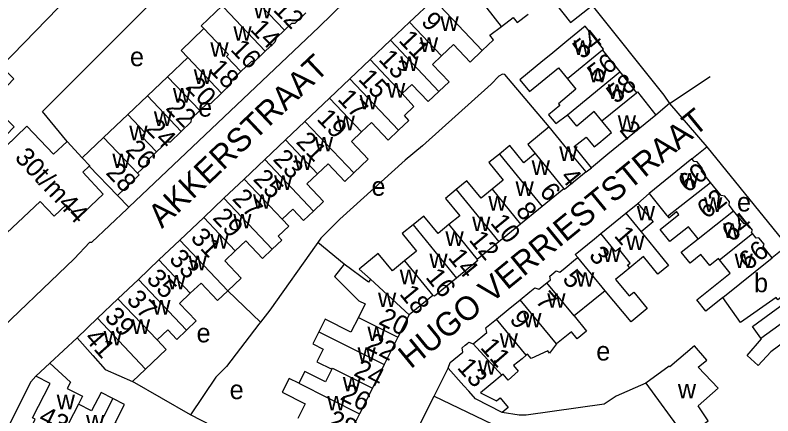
# Model space of a CAD drawing. Extents: x 159700 to 161346, y 381730 to 382922.
# Drawn here: x 161020.3 to 161180.7, y 382559.9 to 382644.7 of the extents above; entities that cross this region are included whole.
import ezdxf

# ---------------------------------------------------------------- set-up
doc = ezdxf.new("R2010")
doc.units = 0
for name, color, linetype in [('BLT_Basislijn', 7, 'Continuous'), ('BLT_Bebouwing', 7, 'Continuous'), ('BLT_Centroide', 7, 'Continuous'), ('BLT_Huisnummer', 7, 'Continuous'), ('BLT_Huisnummer_ tussenligend', 7, 'Continuous'), ('BLT_Huisnummer_reeks', 7, 'Continuous'), ('BLT_Onderverdeling_panden', 7, 'Continuous'), ('BLT_Straatnaam', 7, 'Continuous'), ('BLT_Vlakafsluiter', 7, 'Continuous')]:
    doc.layers.add(name, color=color, linetype=linetype)

msp = doc.modelspace()

# ---------------------------------------------------------------- linework, layer by layer
at = {"layer": 'BLT_Basislijn'}
for p, q in [((161158.78, 382625.96), (161155.9, 382623.54)), ((161141.2, 382611.5), (161142.31, 382612.4)), ((161041.96, 382606.5), (161044.42, 382604.08)), ((161154.51, 382606.94), (161152.12, 382604.86)), ((161089.98, 382591.97), (161084.4, 382596.6)), ((161065.35, 382586.32), (161072.22, 382579.7)), ((161108.99, 382564.05), (161111.97, 382569.97)), ((161057.41, 382560.11), (161045.17, 382567.16)), ((161105.06, 382556.22), (161108.99, 382564.05)), ((161062.11, 382557.7), (161057.41, 382560.11))]:
    msp.add_line(p, q, dxfattribs=at)
for points in [[(161031.31, 382617.93), (161026.11, 382624.28), (161065.36, 382663.56)], [(161102.85, 382659.35), (161101.96, 382658.61), (161098.23, 382655.51), (161084.64, 382642.19), (161044.42, 382604.08)], [(161142.45, 382646.72), (161157.62, 382627.74), (161158.78, 382625.96)], [(161133.38, 382621.05), (161123.97, 382632.11), (161123.5, 382632.21), (161122.67, 382631.78), (161121.05, 382630.07), (161106.51, 382617.02), (161102.84, 382613.99), (161089.05, 382601.48), (161085.01, 382597.49), (161084.4, 382596.6)], [(161163.56, 382614.28), (161166.73, 382616.84)], [(161166.73, 382616.84), (161183.75, 382595.86)], [(161009.16, 382565.09), (161014.49, 382575.65), (161032.79, 382593.12), (161036.12, 382596.65), (161036.59, 382596.65), (161044.04, 382603.72), (161044.42, 382604.08)], [(161084.4, 382596.6), (161084.02, 382596.06), (161074.21, 382582.26), (161072.22, 382579.7)], [(161072.22, 382579.7), (161071.9, 382579.29), (161065.03, 382570.36), (161062.81, 382568.05), (161057.41, 382560.11)], [(161033.42, 382576.43), (161027.65, 382571.06)], [(161024.71, 382568.32), (161023.67, 382567.09), (161017.93, 382555.74), (161017.98, 382554.76), (161074.53, 382525.9), (161075.55, 382526.06), (161075.87, 382526.38), (161077.62, 382529.86)], [(161153.83, 382566.81), (161147.56, 382564.06), (161145.02, 382562.37), (161128.46, 382560.05), (161127, 382560.06), (161123.38, 382560.57)], [(161108.99, 382564.05), (161126.53, 382555.67), (161150.9, 382555.66)]]:
    msp.add_lwpolyline(points, dxfattribs=at)
at = {"layer": 'BLT_Bebouwing'}
for p, q in [((161108.91, 382648.05), (161103.82, 382643.22)), ((161103.82, 382643.22), (161099.75, 382639.37)), ((161099.75, 382639.37), (161095.46, 382635.29)), ((161144.64, 382637.29), (161148.32, 382632.66)), ((161056.85, 382635.7), (161052.58, 382631.64)), ((161095.46, 382635.29), (161091.17, 382631.22)), ((161052.58, 382631.64), (161048.31, 382627.58)), ((161148.32, 382632.66), (161151.81, 382628.27)), ((161091.17, 382631.22), (161086.85, 382627.12)), ((161086.85, 382627.12), (161081.65, 382622.19)), ((161044.18, 382623.66), (161039.03, 382618.76)), ((161155.9, 382623.54), (161145.79, 382615.25)), ((161081.65, 382622.19), (161077.52, 382618.27)), ((161039.03, 382618.76), (161034.54, 382614.49)), ((161031.31, 382617.93), (161034.54, 382614.49)), ((161077.52, 382618.27), (161073.15, 382614.13)), ((161145.79, 382615.25), (161142.31, 382612.4)), ((161073.15, 382614.13), (161068.8, 382609.99)), ((161163.56, 382614.28), (161154.51, 382606.94)), ((161041.96, 382606.5), (161036.02, 382612.75)), ((161068.8, 382609.99), (161064.51, 382605.93)), ((161136.46, 382607.95), (161131.87, 382604.2)), ((161064.51, 382605.93), (161060.23, 382601.86)), ((161131.87, 382604.2), (161127.31, 382600.48)), ((161149.56, 382602.77), (161152.12, 382604.86)), ((161144.3, 382598.46), (161149.56, 382602.77)), ((161060.23, 382601.86), (161055.16, 382597.05)), ((161127.31, 382600.48), (161122.69, 382596.71)), ((161142.97, 382597.38), (161144.3, 382598.46)), ((161152.8, 382598.86), (161155.56, 382595.45)), ((161055.16, 382597.05), (161050.75, 382592.87)), ((161122.69, 382596.71), (161118.14, 382593)), ((161183.75, 382595.86), (161180.57, 382593.31)), ((161050.75, 382592.87), (161046.42, 382588.76)), ((161136.72, 382591.21), (161138.93, 382593.02)), ((161150.39, 382591.22), (161149.19, 382590.23)), ((161046.42, 382588.76), (161042.09, 382584.65)), ((161108.73, 382585.36), (161103.7, 382581.25)), ((161127.2, 382584.45), (161129.25, 382586.13)), ((161145.17, 382586.36), (161142.69, 382584.33)), ((161042.09, 382584.65), (161037.75, 382580.54)), ((161124.68, 382582.39), (161127.2, 382584.45)), ((161142.69, 382584.33), (161138.67, 382581.04)), ((161122.21, 382580.37), (161124.68, 382582.39)), ((161037.75, 382580.54), (161033.42, 382576.43)), ((161103.7, 382581.25), (161101.33, 382576.52)), ((161120.1, 382578.64), (161122.21, 382580.37)), ((161138.67, 382581.04), (161141.24, 382577.8)), ((161101.33, 382576.52), (161098.42, 382570.72)), ((161115.58, 382574.83), (161116.12, 382575.27)), ((161128.51, 382572.72), (161127.6, 382571.97)), ((161098.42, 382570.72), (161095.94, 382565.76)), ((161045.17, 382567.16), (161047.91, 382569.76)), ((161122.57, 382567.86), (161122.03, 382567.41)), ((161123.36, 382568.5), (161122.57, 382567.86)), ((161095.94, 382565.76), (161093.19, 382560.28)), ((161153.83, 382566.81), (161162.18, 382555.35)), ((161093.19, 382560.28), (161090.16, 382554.24))]:
    msp.add_line(p, q, dxfattribs=at)
for points in [[(161063.32, 382665.74), (161061.58, 382663.94), (161056.46, 382668.9), (161051.43, 382663.71), (161048.82, 382666.24), (161017.36, 382633.8), (161020.05, 382631.18), (161015.02, 382626), (161020.15, 382621.03), (161018.44, 382619.26), (161012.59, 382624.93)], [(161134.72, 382651.91), (161136.6, 382649.33), (161134.35, 382647.55), (161137.86, 382643.1), (161138.52, 382643.62), (161142.45, 382646.72)], [(161064.47, 382646.29), (161064.14, 382646.63), (161059.72, 382642.41), (161060.26, 382641.84)], [(161081.83, 382645.15), (161079.49, 382642.92), (161078.82, 382642.94), (161077.33, 382641.52)], [(161123.27, 382642.32), (161125.75, 382644.19), (161126.6, 382643.1), (161128.87, 382644.89)], [(161060.26, 382641.84), (161055.44, 382637.24), (161056.85, 382635.7)], [(161077.33, 382641.52), (161075.54, 382639.83), (161075.29, 382638.97), (161073.27, 382637.05)], [(161119.2, 382637.21), (161121.6, 382639.48), (161120.82, 382640.47), (161123.27, 382642.32)], [(161144.64, 382637.29), (161144.85, 382637.46), (161140.96, 382642.36), (161137.11, 382639.17), (161133.69, 382636.35), (161132.04, 382634.99), (161127.17, 382631.01), (161129.2, 382628.53), (161135.32, 382633.54), (161137.2, 382631.22)], [(161110.59, 382636.08), (161113.1, 382638.45), (161116.61, 382634.75), (161119.2, 382637.21)], [(161073.27, 382637.05), (161070.95, 382634.85), (161070.33, 382634.86), (161068.1, 382632.74)], [(161110.01, 382628.55), (161112.18, 382630.6), (161108.69, 382634.27), (161110.59, 382636.08)], [(161068.1, 382632.74), (161066.1, 382630.84), (161066.08, 382630.16), (161064.01, 382628.19)], [(161102.24, 382628.13), (161104.25, 382630.04), (161107.73, 382626.38), (161110.01, 382628.55)], [(161137.2, 382631.22), (161139.02, 382629), (161135.3, 382625.94), (161135.6, 382625.57), (161133.23, 382623.62), (161134.74, 382621.78), (161137.23, 382623.58)], [(161064.01, 382628.19), (161061.64, 382625.94), (161060.95, 382625.96), (161059.4, 382624.48)], [(161101.49, 382620.34), (161103.68, 382622.41), (161102.72, 382623.43), (161104.74, 382625.38), (161102.24, 382628.13)], [(161151.81, 382628.27), (161152.02, 382628.43), (161155.9, 382623.54)], [(161048.31, 382627.58), (161044.18, 382623.66)], [(161059.4, 382624.48), (161057.56, 382622.73), (161057.54, 382622.04), (161055.47, 382620.07)], [(161144.52, 382622.29), (161142.9, 382624.27), (161139.17, 382621.21), (161137.23, 382623.58)], [(161009.25, 382621.71), (161016.01, 382614.68), (161022.8, 382621.22), (161028.45, 382615.25), (161031.31, 382617.93)], [(161093.65, 382619.96), (161095.78, 382621.98), (161099.3, 382618.26), (161101.49, 382620.34)], [(161143.86, 382617.61), (161146.54, 382619.82), (161145.08, 382621.61), (161144.52, 382622.29)], [(161055.47, 382620.07), (161053.1, 382617.82), (161052.42, 382617.84), (161050.26, 382615.78)], [(161133.38, 382621.05), (161128.81, 382617.32), (161130.39, 382615.38)], [(161141.2, 382611.5), (161138.03, 382615.37), (161133.38, 382621.05)], [(161091.99, 382611.3), (161095.06, 382614.2), (161091.52, 382617.94), (161093.65, 382619.96)], [(161142.31, 382612.4), (161139.41, 382615.96), (161138.67, 382616.86), (161141.16, 382618.9), (161141.9, 382618), (161142.88, 382616.81), (161143.86, 382617.61)], [(161130.39, 382615.38), (161128.02, 382613.44), (161125.04, 382617.09), (161122.82, 382615.28)], [(161050.26, 382615.78), (161048.18, 382613.81), (161048.17, 382613.07), (161046.22, 382611.22)], [(161122.82, 382615.28), (161120.6, 382613.48), (161123.62, 382609.78), (161121.28, 382607.87)], [(161167.51, 382609.29), (161165.6, 382611.68), (161165.81, 382612.24), (161164.69, 382613.64), (161164.02, 382613.72), (161163.56, 382614.28)], [(161036.02, 382612.75), (161034.62, 382611.43), (161038.98, 382606.77), (161033.68, 382601.8), (161031.12, 382604.54), (161028.56, 382602.14), (161025.63, 382605.27), (161006.66, 382587.47), (161001.53, 382592.93), (160999.41, 382590.94), (161001.4, 382588.82), (160990.22, 382578.33), (160993.46, 382574.88), (160991.87, 382573.26), (160979.25, 382579.54)], [(161084.31, 382611.12), (161086.55, 382613.25), (161090.1, 382609.51), (161091.99, 382611.3)], [(161046.22, 382611.22), (161046.56, 382610.88), (161041.96, 382606.5)], [(161083.48, 382603.23), (161085.61, 382605.25), (161082.06, 382608.99), (161084.31, 382611.12)], [(161141.2, 382611.5), (161136.61, 382607.76), (161136.46, 382607.95)], [(161121.28, 382607.87), (161118.93, 382605.96), (161115.94, 382609.62), (161113.67, 382607.77)], [(161172.37, 382603.3), (161171.46, 382604.44), (161171.54, 382605.19), (161170.56, 382606.41), (161169.75, 382606.5), (161167.51, 382609.29)], [(161113.67, 382607.77), (161111.4, 382605.92), (161114.42, 382602.23), (161112.13, 382600.36)], [(161154.51, 382606.94), (161158.17, 382602.38), (161158.37, 382602.13)], [(161152.12, 382604.86), (161155.33, 382600.95), (161152.8, 382598.86)], [(161076.84, 382601.5), (161079.08, 382603.62), (161081.36, 382601.22), (161083.48, 382603.23)], [(161164.86, 382597.37), (161162.81, 382599.92), (161158.9, 382596.78), (161156.84, 382599.34), (161160.76, 382602.48), (161160.27, 382603.1)], [(161158.37, 382602.13), (161158.64, 382601.79), (161160.27, 382603.1)], [(161176.17, 382598.73), (161176.36, 382599.2), (161175.24, 382600.59), (161174.62, 382600.49), (161172.37, 382603.3)], [(161074.73, 382595.14), (161076.79, 382597.09), (161076.02, 382597.9), (161078.25, 382600.01), (161076.84, 382601.5)], [(161112.13, 382600.36), (161109.84, 382598.5), (161106.84, 382602.18), (161104.55, 382600.31)], [(161104.55, 382600.31), (161102.26, 382598.45), (161105.29, 382594.73), (161102.74, 382592.66)], [(161176.35, 382598.51), (161176.17, 382598.73)], [(161180.57, 382593.31), (161178.63, 382595.73), (161178.82, 382596.21), (161177.74, 382597.55), (161177.19, 382597.47), (161176.35, 382598.51)], [(161066.92, 382594.8), (161069.15, 382596.92), (161072.68, 382593.2), (161074.73, 382595.14)], [(161139.4, 382593.4), (161138.88, 382594.03), (161142.97, 382597.38)], [(161169.16, 382593.18), (161167.32, 382591.71), (161165.46, 382594.02), (161163.16, 382592.18), (161161.3, 382594.51), (161164.86, 382597.37)], [(161065.32, 382586.34), (161068.15, 382589.02), (161064.68, 382592.68), (161066.92, 382594.8)], [(161155.56, 382595.45), (161158.59, 382591.69), (161156.37, 382589.89), (161153.34, 382593.63), (161150.39, 382591.22)], [(161097.18, 382594.26), (161093.11, 382590.92), (161095.53, 382588.81)], [(161102.74, 382592.66), (161100.19, 382590.58), (161097.18, 382594.26)], [(161118.14, 382593), (161118.06, 382592.93), (161118.23, 382592.73), (161113.73, 382589.06)], [(161138.93, 382593.02), (161139.4, 382593.4)], [(161170.09, 382584.92), (161166.49, 382582.04), (161164.6, 382584.41), (161171.65, 382590.07), (161169.4, 382592.88)], [(161169.4, 382592.88), (161169.16, 382593.18)], [(161089.98, 382591.97), (161087.88, 382589.4), (161093.09, 382584.23), (161094.4, 382583.57), (161092.96, 382580.72)], [(161095.53, 382588.81), (161095.08, 382588.2), (161089.98, 382591.97)], [(161133.89, 382589.81), (161134.86, 382590.6), (161135.62, 382590.31), (161136.72, 382591.21)], [(161132.88, 382588.07), (161133.62, 382588.68), (161133.49, 382589.48), (161133.89, 382589.81)], [(161149.19, 382590.23), (161147.39, 382588.76), (161150.27, 382585.26), (161151.28, 382586.08), (161154.12, 382582.6), (161150.68, 382579.78), (161145.17, 382586.36)], [(161057.4, 382585.85), (161059.68, 382588), (161063.18, 382584.31), (161065.32, 382586.34)], [(161113.73, 382589.06), (161109.05, 382585.24), (161108.73, 382585.36)], [(161129.25, 382586.13), (161130.32, 382587), (161131.18, 382586.68), (161132.88, 382588.07)], [(161056.62, 382578.01), (161058.67, 382579.96), (161055.13, 382583.69), (161057.4, 382585.85)], [(161173.84, 382579.62), (161170.09, 382584.92)], [(161181.39, 382584.96), (161173.84, 382579.62)], [(161178.15, 382576.34), (161176.37, 382578.8), (161183.21, 382583.77), (161182.38, 382584.91), (161181.76, 382584.46), (161181.39, 382584.96)], [(161092.96, 382580.72), (161091.39, 382577.61), (161085.96, 382580.33), (161084.61, 382577.65)], [(161117.23, 382575.16), (161120.12, 382577.53), (161119.96, 382578.52), (161120.1, 382578.64)], [(161050.35, 382575.98), (161052.61, 382578.12), (161054.56, 382576.06), (161056.62, 382578.01)], [(161084.61, 382577.65), (161083.34, 382575.11), (161085.54, 382574.01), (161084.2, 382571.34), (161087.35, 382569.76)], [(161141.24, 382577.8), (161139.27, 382576.19), (161138.05, 382577.69), (161134.89, 382575.11)], [(161187.95, 382577.18), (161184.65, 382574.85), (161183.78, 382576.03), (161180.25, 382573.46), (161177.55, 382570.56), (161175.27, 382572.68), (161178.26, 382576.19), (161178.15, 382576.34)], [(161033.42, 382576.43), (161036.74, 382572.69), (161039.41, 382569.7), (161045.17, 382567.16)], [(161047.91, 382569.76), (161052.28, 382573.9), (161050.35, 382575.98)], [(161116.12, 382575.27), (161116.38, 382575.48), (161117.23, 382575.16)], [(161111.97, 382569.97), (161112.42, 382571.16), (161115.07, 382573.33), (161114.91, 382574.28), (161115.58, 382574.83)], [(161134.89, 382575.11), (161133.45, 382573.16), (161133.09, 382573.66), (161129.56, 382572), (161128.79, 382572.95), (161128.51, 382572.72)], [(161164.91, 382570.17), (161166.69, 382571.69), (161164.08, 382574.73), (161158.85, 382570.23)], [(161127.6, 382571.97), (161125.81, 382570.51), (161126.82, 382569.37), (161124.69, 382567.46), (161123.59, 382568.69), (161123.36, 382568.5)], [(161024.71, 382568.32), (161027.65, 382571.06)], [(161027.65, 382571.06), (161032.07, 382567.04), (161031.36, 382565.66), (161034.56, 382564.02), (161033.71, 382562.37)], [(161158.85, 382570.23), (161158.72, 382570.4), (161153.83, 382566.81)], [(161087.35, 382569.76), (161085.99, 382567.07), (161081.61, 382569.29), (161080.35, 382566.78)], [(161123.38, 382560.57), (161117.77, 382563.48), (161116.32, 382565.1), (161115.3, 382566.24), (161111.97, 382569.97)], [(161162.18, 382555.35), (161166.99, 382558.84), (161164.86, 382562.03), (161169.14, 382565.78), (161164.91, 382570.17)], [(161029.67, 382554.46), (161029.22, 382554.7), (161028.55, 382554.48), (161026.93, 382555.31), (161026.75, 382555.85), (161023.7, 382557.41), (161024.59, 382559.16), (161024, 382559.47), (161027.76, 382566.76), (161024.71, 382568.32)], [(161080.35, 382566.78), (161078.31, 382567.81), (161076.83, 382564.9), (161081.72, 382562.43), (161080.14, 382559.31)], [(161122.03, 382567.41), (161118.81, 382564.78), (161122.17, 382563.04), (161122.95, 382563.71), (161124.7, 382561.65), (161123.38, 382560.57)], [(161041, 382563.56), (161038.51, 382564.84), (161036.51, 382560.94), (161033.71, 382562.37)], [(161044.05, 382557.13), (161041.52, 382558.43), (161043.49, 382562.28), (161041, 382563.56)]]:
    msp.add_lwpolyline(points, dxfattribs=at)
at = {"layer": 'BLT_Onderverdeling_panden'}
for p, q in [((161123.27, 382642.32), (161114.93, 382653.03)), ((161077.33, 382641.52), (161070.51, 382648.68)), ((161119.2, 382637.21), (161108.91, 382648.05)), ((161073.27, 382637.05), (161064.47, 382646.29)), ((161110.59, 382636.08), (161103.82, 382643.22)), ((161110.01, 382628.55), (161099.75, 382639.37)), ((161144.64, 382637.29), (161137.2, 382631.22)), ((161064.01, 382628.19), (161056.85, 382635.7)), ((161102.24, 382628.13), (161095.46, 382635.29)), ((161059.4, 382624.48), (161052.58, 382631.64)), ((161137.23, 382623.58), (161148.32, 382632.66)), ((161144.52, 382622.29), (161151.81, 382628.27)), ((161055.47, 382620.07), (161048.31, 382627.58)), ((161093.65, 382619.96), (161086.85, 382627.12)), ((161091.99, 382611.3), (161081.65, 382622.19)), ((161046.22, 382611.22), (161039.03, 382618.76)), ((161084.31, 382611.12), (161077.52, 382618.27)), ((161122.82, 382615.28), (161131.87, 382604.2)), ((161130.39, 382615.38), (161136.46, 382607.95)), ((161083.48, 382603.23), (161073.15, 382614.13)), ((161076.84, 382601.5), (161068.8, 382609.99)), ((161158.37, 382602.13), (161167.51, 382609.29)), ((161113.67, 382607.77), (161122.69, 382596.71)), ((161121.28, 382607.87), (161127.31, 382600.48)), ((161074.73, 382595.14), (161064.51, 382605.93)), ((161149.56, 382602.77), (161152.8, 382598.86)), ((161164.86, 382597.37), (161172.37, 382603.3)), ((161066.92, 382594.8), (161060.23, 382601.86)), ((161104.55, 382600.31), (161113.73, 382589.06)), ((161112.13, 382600.36), (161118.14, 382593)), ((161169.4, 382592.88), (161176.35, 382598.51)), ((161065.32, 382586.34), (161055.16, 382597.05)), ((161057.4, 382585.85), (161050.75, 382592.87)), ((161145.17, 382586.36), (161139.4, 382593.4)), ((161170.09, 382584.92), (161180.57, 382593.31)), ((161102.74, 382592.66), (161108.73, 382585.36)), ((161056.62, 382578.01), (161046.42, 382588.76)), ((161095.53, 382588.81), (161103.7, 382581.25)), ((161138.67, 382581.04), (161132.88, 382588.07)), ((161178.15, 382576.34), (161191.36, 382585.93)), ((161050.35, 382575.98), (161042.09, 382584.65)), ((161134.89, 382575.11), (161127.2, 382584.45)), ((161047.91, 382569.76), (161037.75, 382580.54)), ((161092.96, 382580.72), (161101.33, 382576.52)), ((161128.51, 382572.72), (161122.21, 382580.37)), ((161084.61, 382577.65), (161098.42, 382570.72)), ((161123.36, 382568.5), (161117.23, 382575.16)), ((161080.35, 382566.78), (161093.19, 382560.28)), ((161033.71, 382562.37), (161029.67, 382554.46)), ((161041, 382563.56), (161034.94, 382551.73))]:
    msp.add_line(p, q, dxfattribs=at)
for points in [[(161068.1, 382632.74), (161065.05, 382635.94), (161065.48, 382636.35), (161060.26, 382641.84)], [(161101.49, 382620.34), (161091.17, 382631.22)], [(161050.26, 382615.78), (161047.1, 382619.1), (161047.85, 382619.81), (161044.18, 382623.66)], [(161034.54, 382614.49), (161036.1, 382612.82), (161036.02, 382612.75)], [(161150.39, 382591.22), (161149.95, 382591.75), (161150.52, 382592.22), (161148.09, 382595.2), (161147.42, 382594.65), (161144.3, 382598.46)], [(161087.35, 382569.76), (161087.47, 382570.01), (161095.94, 382565.76)]]:
    msp.add_lwpolyline(points, dxfattribs=at)
at = {"layer": 'BLT_Vlakafsluiter'}
for q in [(161167.41, 382631.69), (161166.73, 382616.84)]:
    msp.add_line((161158.78, 382625.96), q, dxfattribs=at)

# ---------------------------------------------------------------- texts
at = {"layer": 'BLT_Centroide'}
for s, p in [('w', (161070.81, 382644)), ('w', (161110.33, 382641.34)), ('w', (161066.52, 382639.27)), ('w', (161105.97, 382636.89)), ('w', (161138.51, 382636.28)), ('w', (161061.64, 382635.88)), ('e', (161044.63, 382633.9)), ('w', (161101.83, 382632.88)), ('w', (161058.14, 382630.12)), ('w', (161141.72, 382630.44)), ('w', (161099.02, 382627.23)), ('w', (161145.76, 382626.94)), ('w', (161053.72, 382626.17)), ('w', (161093.21, 382624.75)), ('e', (161059.05, 382623.21)), ('w', (161049.69, 382621.25)), ('w', (161088.36, 382620.33)), ('w', (161147.86, 382620.41)), ('w', (161044.48, 382618.2)), ('w', (161083.75, 382615.84)), ('w', (161135.48, 382613.83)), ('w', (161040.89, 382612.33)), ('w', (161079.38, 382611.94)), ('w', (161129.64, 382610.86)), ('w', (161075.13, 382607.69)), ('w', (161161.13, 382608.22)), ('e', (161095.73, 382606.47)), ('w', (161126.23, 382606.44)), ('w', (161070.66, 382603.73)), ('w', (161120.48, 382603.31)), ('w', (161166.13, 382603.06)), ('e', (161173.1, 382603.14)), ('w', (161151.89, 382601.23)), ('w', (161066.48, 382599.56)), ('w', (161117.05, 382598.98)), ('w', (161170.16, 382597.56)), ('w', (161061.66, 382595.28)), ('w', (161111.39, 382595.84)), ('w', (161149.64, 382594.96)), ('w', (161144.7, 382592.45)), ('w', (161057.02, 382590.69)), ('w', (161108, 382591.17)), ('w', (161172.58, 382591.17)), ('w', (161052.55, 382586.64)), ('w', (161101.72, 382587.75)), ('w', (161139.03, 382587.2)), ('b', (161176.7, 382586.05)), ('w', (161097.12, 382582.89)), ('w', (161132.94, 382582.75)), ('w', (161049.34, 382581.33)), ('w', (161127.86, 382578.59)), ('w', (161045.02, 382577.22)), ('e', (161058.72, 382575.44)), ('w', (161094.88, 382575.72)), ('w', (161039.05, 382574.78)), ('w', (161122.88, 382574.3)), ('w', (161092.79, 382571.34)), ('e', (161143.31, 382571.6)), ('w', (161118.3, 382568.59)), ('w', (161089.67, 382565.06)), ('e', (161065.72, 382563.43)), ('w', (161160.58, 382563.59)), ('w', (161029.12, 382561.27)), ('w', (161086.37, 382561.03)), ('w', (161035.33, 382557.02))]:
    msp.add_text(s, height=4, dxfattribs=at).set_placement(p)
at = {"layer": 'BLT_Huisnummer'}
for s, rotation, p in [('12', 314.2442, (161074.76, 382645.71)), ('9', 313.4694, (161106.05, 382643.12)), ('54', 38.4501, (161140.32, 382635.22)), ('16', 314.2441, (161065.73, 382637.27)), ('13', 313.4798, (161097.05, 382635.19)), ('20', 314.2445, (161056.2, 382629.32)), ('58', 39.3245, (161147.5, 382625.79)), ('17', 313.4656, (161088.37, 382626.8)), ('24', 314.2445, (161047.71, 382620.43)), ('2', 309.337, (161148.08, 382620.35)), ('21', 313.4752, (161079.59, 382617.73)), ('28', 313.5495, (161039.35, 382611.19)), ('60', 38.6994, (161162.67, 382606.93)), ('25', 313.4773, (161070.51, 382609.83)), ('4', 309.2138, (161135.54, 382610.37)), ('8', 309.2133, (161126.1, 382603.17)), ('29', 313.465, (161061.94, 382601.64)), ('64', 38.7054, (161171.94, 382596.47)), ('1', 310.9884, (161146.91, 382597.95)), ('12', 309.2181, (161116.21, 382597.08)), ('33', 313.469, (161052.72, 382592.89)), ('3', 310.986, (161141.58, 382593.7)), ('16', 309.2122, (161107.03, 382589.18)), ('37', 313.4932, (161043.7, 382584.28)), ('7', 310.9869, (161130.27, 382584.13)), ('20', 333.1505, (161097.04, 382579.42)), ('41', 311.6925, (161034.81, 382576.2)), ('11', 310.9869, (161118.59, 382574.29)), ('24', 333.1509, (161091.78, 382568.51)), ('13', 311.7572, (161113.69, 382570.02)), ('43', 332.883, (161025.04, 382558.6)), ('28', 333.1474, (161086.08, 382557.77))]:
    msp.add_text(s, height=4, rotation=rotation, dxfattribs=at).set_placement(p)
at = {"layer": 'BLT_Huisnummer_ tussenligend'}
for s, rotation, p in [('14', 314.2442, (161069.88, 382641.52)), ('11', 313.4798, (161101.3, 382639.24)), ('56', 38.4501, (161143.42, 382630.12)), ('18', 314.2441, (161061.09, 382633.06)), ('15', 313.4656, (161092.75, 382631.04)), ('22', 314.2445, (161052, 382624.88)), ('19', 313.4752, (161083.99, 382622.6)), ('26', 314.2445, (161043.51, 382616)), ('23', 313.4773, (161074.71, 382614.04)), ('6', 309.2138, (161131.12, 382607.27)), ('27', 313.465, (161066.08, 382605.68)), ('62', 38.6994, (161166.66, 382601.4)), ('10', 309.2133, (161120.75, 382600.66)), ('31', 313.469, (161057.27, 382597.4)), ('66', 38.7054, (161175.48, 382590.49)), ('14', 309.2181, (161111.78, 382593.33)), ('35', 313.4932, (161047.91, 382588.7)), ('5', 310.986, (161135.97, 382588.73)), ('18', 309.2122, (161101.51, 382585.63)), ('39', 313.4923, (161039.05, 382580.63)), ('9', 310.9869, (161124.78, 382580.18)), ('22', 333.1505, (161094.39, 382574.1)), ('26', 333.1509, (161088.91, 382563.42))]:
    msp.add_text(s, height=4, rotation=rotation, dxfattribs=at).set_placement(p)
at = {"layer": 'BLT_Huisnummer_reeks'}
msp.add_text('30t/m44', height=4, rotation=313.1658, dxfattribs=at).set_placement((161020.05, 382614.39))
at = {"layer": 'BLT_Straatnaam'}
for s, height, rotation, p in [('AKKERSTRAAT', 4.9999, 43.4951, (161051.38, 382599.41)), ('HUGO VERRIESTSTRAAT', 5, 39.2981, (161104.03, 382569.68))]:
    msp.add_text(s, height=height, rotation=rotation, dxfattribs=at).set_placement(p)

doc.saveas('drawing.dxf')
